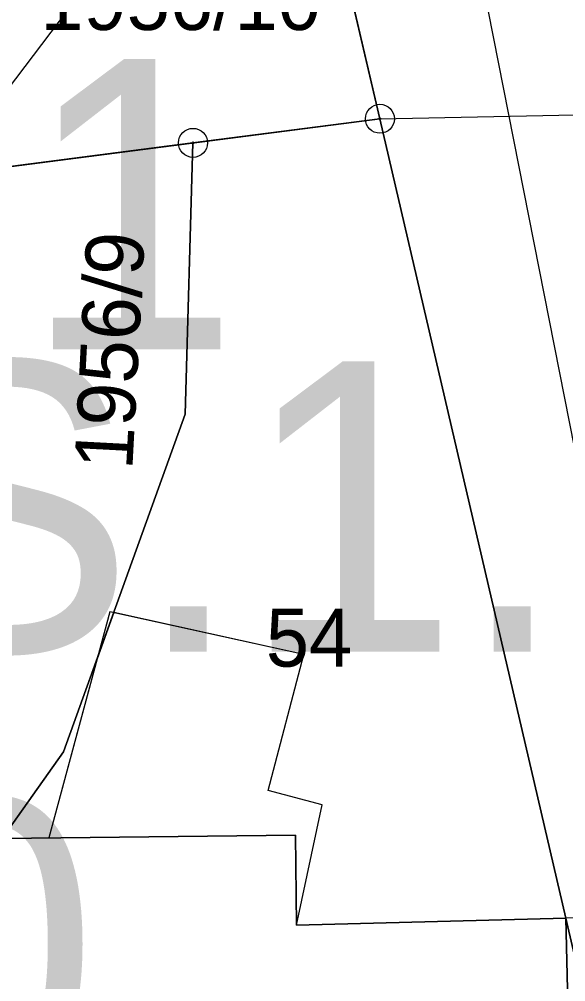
# Model space of a CAD drawing. Extents: x -706130 to -698555, y -971544 to -967260.
# Drawn here: x -704380.64 to -704361.82, y -969430.44 to -969397.27 of the extents above; entities that cross this region are included whole.
import ezdxf

# ---------------------------------------------------------------- set-up
doc = ezdxf.new("R2010")
doc.units = 0
for name, color, linetype in [('_Doplněk budov pro zastavěnost', 7, 'Continuous'), ('BPEJ I-II trida ochrany S', 7, 'Continuous'), ('Docházková izochrona - BUS S', 7, 'Continuous'), ('Docházková izochrona - VLAK N', 7, 'Continuous'), ('Kanalizace_stoka bez rozlišení N', 7, 'Continuous'), ('KN_Hranice_parcel', 7, 'Continuous'), ('KN_Hranice_parcel_vnitrni_kresba', 7, 'Continuous'), ('KN_Parcelni cisla', 7, 'Continuous'), ('KN_Polygon parcely', 7, 'Continuous'), ('KN_POZEMKY_13_ZASTAVENA PLOCHA', 7, 'Continuous'), ('KN_POZEMKY_14_OSTATNI PLOCHA', 7, 'Continuous'), ('KN_POZEMKY_5_ZAHRADA', 7, 'Continuous'), ('KN_VYUZITI_17_ostatni plocha_ostatni komunikace', 7, 'Continuous'), ('KN_Značky bodu BP', 7, 'Continuous'), ('Plochy N_P ŠRAFY', 7, 'Continuous'), ('Plochy občanské vybavení veřejné S', 7, 'Continuous'), ('Plochy smíšené obytné venkovské N', 7, 'Continuous'), ('Plochy smíšené obytné venkovské S', 7, 'Continuous'), ('Plochy zmen_plochy prestavby', 7, 'Continuous'), ('Plochy zmen_plochy prestavby_ZAKL', 7, 'Continuous'), ('Regulační bloky přestavbové N', 7, 'Continuous'), ('Regulační bloky zastavěné S', 7, 'Continuous'), ('Regulační bloky_číslo S NEZAPINAT', 7, 'Continuous'), ('Regulační kódy zastavěné S', 7, 'Continuous'), ('Vodovodní řady - rozváděcí S', 7, 'Continuous'), ('VÝŠKOPIS_vrstevnice hlavní', 7, 'Continuous'), ('Zábory hodnocené - plochy', 7, 'Continuous'), ('Zábory hodnocené - prevzate z UPO I a II tridy ochrany ZPF', 7, 'Continuous')]:
    doc.layers.add(name, color=color, linetype=linetype)

msp = doc.modelspace()

# ---------------------------------------------------------------- linework, layer by layer
at = {"layer": '_Doplněk budov pro zastavěnost'}
for p, q in [((-704377.526, -969417.687), (-704379.631, -969425.483)), ((-704377.391, -969417.717), (-704377.964, -969419.31)), ((-704370.845, -969419.165), (-704377.391, -969417.717)), ((-704377.964, -969419.31), (-704379.631, -969425.483)), ((-704356.852, -969428.169), (-704361.82, -969428.25)), ((-704361.42, -969443.67), (-704361.82, -969428.25)), ((-704361.35, -969430.28), (-704361.82, -969428.25)), ((-704361.82, -969428.25), (-704361.42, -969443.67)), ((-704361.82, -969428.25), (-704361.35, -969430.28))]:
    msp.add_line(p, q, dxfattribs=at)
for points in [[(-704371.1, -969428.49), (-704370.205, -969424.339), (-704372.076, -969423.846), (-704370.845, -969419.165), (-704377.526, -969417.687)], [(-704371.1, -969428.49), (-704370.205, -969424.339), (-704372.076, -969423.846), (-704370.845, -969419.165)], [(-704361.82, -969428.25), (-704371.1, -969428.49), (-704371.13, -969425.39), (-704381.23, -969425.5)], [(-704379.631, -969425.483), (-704371.13, -969425.39), (-704371.1, -969428.49)]]:
    msp.add_lwpolyline(points, dxfattribs=at)
at = {"layer": 'BPEJ I-II trida ochrany S'}
for p, q in [((-704369.51, -969395.2), (-704368.22, -969400.7)), ((-704368.22, -969400.7), (-704361.82, -969428.25)), ((-704361.82, -969428.25), (-704361.35, -969430.28))]:
    msp.add_line(p, q, dxfattribs=at)
at = {"layer": 'Docházková izochrona - BUS S'}
msp.add_arc((-704475.99, -969462.395), 400, 57.53029, 230.24409, dxfattribs=at)
at = {"layer": 'Docházková izochrona - VLAK N'}
msp.add_circle((-704165.451, -969778.767), 800, dxfattribs=at)
at = {"layer": 'Kanalizace_stoka bez rozlišení N'}
msp.add_lwpolyline([(-704402.774, -969407.197), (-704394.94, -969404.16), (-704368.22, -969400.7), (-704291.941, -969399.142), (-704249.979, -969387.914)], dxfattribs=at)
at = {"layer": 'KN_Hranice_parcel'}
for p, q in [((-704368.22, -969400.7), (-704374.66, -969401.53)), ((-704361.82, -969428.25), (-704368.22, -969400.7))]:
    msp.add_line(p, q, dxfattribs=at)
for points in [[(-704370.07, -969386.56), (-704369.51, -969395.2), (-704368.22, -969400.7)], [(-704374.66, -969401.53), (-704375.21, -969401.6), (-704394.94, -969404.16)], [(-704374.66, -969401.53), (-704374.93, -969410.88), (-704379.12, -969422.52), (-704381.23, -969425.5)], [(-704361.82, -969428.25), (-704371.1, -969428.49), (-704371.13, -969425.39), (-704381.23, -969425.5)], [(-704352.02, -969425.9), (-704361.35, -969430.28), (-704361.82, -969428.25)]]:
    msp.add_lwpolyline(points, dxfattribs=at)
at = {"layer": 'KN_Hranice_parcel_vnitrni_kresba'}
msp.add_line((-704361.42, -969443.67), (-704361.82, -969428.25), dxfattribs=at)
at = {"layer": 'KN_Polygon parcely'}
for points in [[(-704371.23, -969374.06), (-704372.3, -969378.9), (-704375.07, -969385.48), (-704383.61, -969391.36), (-704386.91, -969389.79), (-704384.1, -969399.38), (-704396.64, -969401.86), (-704399.45, -969397.28), (-704398.51, -969404.62), (-704394.94, -969404.16), (-704375.21, -969401.6), (-704374.66, -969401.53), (-704368.22, -969400.7), (-704369.51, -969395.2), (-704370.07, -969386.56)], [(-704374.66, -969401.53), (-704374.93, -969410.88), (-704379.12, -969422.52), (-704381.23, -969425.5), (-704371.13, -969425.39), (-704371.1, -969428.49), (-704361.82, -969428.25), (-704368.22, -969400.7)], [(-704375.21, -969401.6), (-704394.94, -969404.16), (-704381.04, -969404.61), (-704382.15, -969420.39), (-704385.75, -969426.37), (-704382.58, -969427.41), (-704381.23, -969425.5), (-704379.12, -969422.52), (-704374.93, -969410.88), (-704374.66, -969401.53)], [(-704354.05, -969458.17), (-704350.55, -969458.2), (-704352.98, -969441.17), (-704352.98, -969434.07), (-704352.02, -969434.07), (-704352.02, -969425.9), (-704361.35, -969430.28), (-704361.82, -969428.25), (-704371.1, -969428.49), (-704371.13, -969425.39), (-704381.23, -969425.5), (-704382.58, -969427.41), (-704385.75, -969426.37), (-704400.53, -969421.49), (-704407.16, -969455.38), (-704403.62, -969454.37), (-704393.32, -969454.88), (-704373.71, -969458.41), (-704369.42, -969458.69), (-704369.25, -969456.59), (-704360.32, -969457.47)]]:
    msp.add_lwpolyline(points, close=True, dxfattribs=at)
msp.add_lwpolyline([(-704361.71, -969374.3), (-704365.56, -969378.54), (-704370.07, -969386.56), (-704369.51, -969395.2), (-704368.22, -969400.7), (-704361.82, -969428.25), (-704361.35, -969430.28)], dxfattribs=at)
at = {"layer": 'KN_POZEMKY_13_ZASTAVENA PLOCHA'}
for p, q in [((-704381.23, -969425.5), (-704371.13, -969425.39)), ((-704371.13, -969425.39), (-704371.1, -969428.49)), ((-704371.1, -969428.49), (-704361.82, -969428.25)), ((-704361.82, -969428.25), (-704361.35, -969430.28))]:
    msp.add_line(p, q, dxfattribs=at)
at = {"layer": 'KN_POZEMKY_14_OSTATNI PLOCHA'}
for p, q in [((-704369.51, -969395.2), (-704368.22, -969400.7)), ((-704374.66, -969401.53), (-704368.22, -969400.7)), ((-704368.22, -969400.7), (-704374.66, -969401.53)), ((-704368.22, -969400.7), (-704361.82, -969428.25)), ((-704374.66, -969401.53), (-704375.21, -969401.6)), ((-704375.21, -969401.6), (-704374.66, -969401.53)), ((-704374.93, -969410.88), (-704374.66, -969401.53)), ((-704374.66, -969401.53), (-704374.93, -969410.88)), ((-704375.21, -969401.6), (-704394.94, -969404.16)), ((-704394.94, -969404.16), (-704375.21, -969401.6)), ((-704379.12, -969422.52), (-704374.93, -969410.88)), ((-704374.93, -969410.88), (-704379.12, -969422.52)), ((-704381.23, -969425.5), (-704379.12, -969422.52)), ((-704379.12, -969422.52), (-704381.23, -969425.5)), ((-704371.13, -969425.39), (-704381.23, -969425.5)), ((-704371.1, -969428.49), (-704371.13, -969425.39)), ((-704361.82, -969428.25), (-704371.1, -969428.49))]:
    msp.add_line(p, q, dxfattribs=at)
at = {"layer": 'KN_POZEMKY_5_ZAHRADA'}
for p, q in [((-704368.22, -969400.7), (-704369.51, -969395.2)), ((-704361.82, -969428.25), (-704368.22, -969400.7)), ((-704361.35, -969430.28), (-704361.82, -969428.25))]:
    msp.add_line(p, q, dxfattribs=at)
at = {"layer": 'KN_VYUZITI_17_ostatni plocha_ostatni komunikace'}
for p, q in [((-704369.51, -969395.2), (-704368.22, -969400.7)), ((-704374.66, -969401.53), (-704368.22, -969400.7)), ((-704368.22, -969400.7), (-704374.66, -969401.53)), ((-704368.22, -969400.7), (-704361.82, -969428.25)), ((-704374.66, -969401.53), (-704375.21, -969401.6)), ((-704375.21, -969401.6), (-704374.66, -969401.53)), ((-704374.93, -969410.88), (-704374.66, -969401.53)), ((-704374.66, -969401.53), (-704374.93, -969410.88)), ((-704375.21, -969401.6), (-704394.94, -969404.16)), ((-704394.94, -969404.16), (-704375.21, -969401.6)), ((-704379.12, -969422.52), (-704374.93, -969410.88)), ((-704374.93, -969410.88), (-704379.12, -969422.52)), ((-704381.23, -969425.5), (-704379.12, -969422.52)), ((-704379.12, -969422.52), (-704381.23, -969425.5)), ((-704371.13, -969425.39), (-704381.23, -969425.5)), ((-704371.1, -969428.49), (-704371.13, -969425.39)), ((-704361.82, -969428.25), (-704371.1, -969428.49))]:
    msp.add_line(p, q, dxfattribs=at)
at = {"layer": 'KN_Značky bodu BP'}
for centre, radius in [((-704368.22, -969400.7), 0.5), ((-704368.22, -969400.7), 0.0303), ((-704374.66, -969401.53), 0.5), ((-704374.66, -969401.53), 0.0303)]:
    msp.add_circle(centre, radius, dxfattribs=at)
at = {"layer": 'Plochy N_P ŠRAFY'}
for p, q in [((-704368.22, -969400.7), (-704361.82, -969428.25)), ((-704361.82, -969428.25), (-704361.35, -969430.28))]:
    msp.add_line(p, q, dxfattribs=at)
msp.add_lwpolyline([(-704370.07, -969386.56), (-704369.51, -969395.2), (-704368.22, -969400.7)], dxfattribs=at)
at = {"layer": 'Plochy občanské vybavení veřejné S'}
for p, q in [((-704374.66, -969401.53), (-704375.21, -969401.6)), ((-704375.21, -969401.6), (-704394.94, -969404.16)), ((-704361.35, -969430.28), (-704361.82, -969428.25))]:
    msp.add_line(p, q, dxfattribs=at)
msp.add_lwpolyline([(-704361.82, -969428.25), (-704368.22, -969400.7), (-704374.66, -969401.53)], dxfattribs=at)
at = {"layer": 'Plochy smíšené obytné venkovské N'}
for p, q in [((-704368.22, -969400.7), (-704361.82, -969428.25)), ((-704361.82, -969428.25), (-704361.35, -969430.28))]:
    msp.add_line(p, q, dxfattribs=at)
msp.add_lwpolyline([(-704370.07, -969386.56), (-704369.51, -969395.2), (-704368.22, -969400.7)], dxfattribs=at)
at = {"layer": 'Plochy smíšené obytné venkovské S'}
for p, q in [((-704368.22, -969400.7), (-704369.51, -969395.2)), ((-704374.66, -969401.53), (-704368.22, -969400.7)), ((-704375.21, -969401.6), (-704374.66, -969401.53)), ((-704394.94, -969404.16), (-704375.21, -969401.6))]:
    msp.add_line(p, q, dxfattribs=at)
at = {"layer": 'Plochy zmen_plochy prestavby'}
msp.add_lwpolyline([(-704358.8, -969423.7), (-704355.68, -969412.04), (-704333.99, -969408.55), (-704332.76, -969414.31), (-704321.35, -969407.61), (-704294.03, -969400.94), (-704297.74, -969396.87), (-704301.64, -969392.59), (-704304.03, -969363.7), (-704308.41, -969329.96), (-704348.47, -969341.8), (-704347.38, -969345.09), (-704354.66, -969347.51), (-704372.13, -969352.82), (-704373.18, -969349.11), (-704373.86, -969349.31), (-704371.23, -969374.06), (-704370.07, -969386.56), (-704369.51, -969395.2), (-704368.22, -969400.7), (-704361.82, -969428.25), (-704361.35, -969430.28), (-704352.02, -969425.9)], close=True, dxfattribs=at)
at = {"layer": 'Plochy zmen_plochy prestavby_ZAKL'}
msp.add_lwpolyline([(-704358.8, -969423.7), (-704355.68, -969412.04), (-704333.99, -969408.55), (-704332.76, -969414.31), (-704321.35, -969407.61), (-704294.03, -969400.94), (-704297.74, -969396.87), (-704301.64, -969392.59), (-704304.03, -969363.7), (-704308.41, -969329.96), (-704348.47, -969341.8), (-704347.38, -969345.09), (-704354.66, -969347.51), (-704372.13, -969352.82), (-704373.18, -969349.11), (-704373.86, -969349.31), (-704371.23, -969374.06), (-704370.07, -969386.56), (-704369.51, -969395.2), (-704368.22, -969400.7), (-704361.82, -969428.25), (-704361.35, -969430.28), (-704352.02, -969425.9)], close=True, dxfattribs=at)
at = {"layer": 'Regulační bloky přestavbové N'}
for p, q in [((-704369.51, -969395.2), (-704368.22, -969400.7)), ((-704368.22, -969400.7), (-704361.82, -969428.25)), ((-704361.82, -969428.25), (-704361.35, -969430.28))]:
    msp.add_line(p, q, dxfattribs=at)
msp.add_lwpolyline([(-704358.8, -969423.7), (-704355.68, -969412.04), (-704333.99, -969408.55), (-704332.76, -969414.31), (-704321.35, -969407.61), (-704294.03, -969400.94), (-704297.74, -969396.87), (-704301.64, -969392.59), (-704304.03, -969363.7), (-704308.41, -969329.96), (-704348.47, -969341.8), (-704347.38, -969345.09), (-704354.66, -969347.51), (-704372.13, -969352.82), (-704373.18, -969349.11), (-704373.86, -969349.31), (-704371.23, -969374.06), (-704370.07, -969386.56), (-704369.51, -969395.2), (-704368.22, -969400.7), (-704361.82, -969428.25), (-704361.35, -969430.28), (-704352.02, -969425.9)], close=True, dxfattribs=at)
at = {"layer": 'Regulační bloky zastavěné S'}
for p, q in [((-704368.22, -969400.7), (-704369.51, -969395.2)), ((-704374.66, -969401.53), (-704368.22, -969400.7)), ((-704375.21, -969401.6), (-704374.66, -969401.53)), ((-704374.66, -969401.53), (-704375.21, -969401.6)), ((-704394.94, -969404.16), (-704375.21, -969401.6)), ((-704375.21, -969401.6), (-704394.94, -969404.16)), ((-704361.35, -969430.28), (-704361.82, -969428.25))]:
    msp.add_line(p, q, dxfattribs=at)
msp.add_lwpolyline([(-704361.82, -969428.25), (-704368.22, -969400.7), (-704374.66, -969401.53)], dxfattribs=at)
at = {"layer": 'Vodovodní řady - rozváděcí S'}
msp.add_lwpolyline([(-704286.402, -969396.603), (-704286.977, -969396.617), (-704295.729, -969396.823), (-704326.528, -969390.979), (-704350.776, -969370.237), (-704358.912, -969370.907), (-704365.64, -969373.731), (-704371.813, -969387.482), (-704381.057, -969399.697), (-704391.275, -969402.645), (-704399.204, -969404.932)], dxfattribs=at)
at = {"layer": 'VÝŠKOPIS_vrstevnice hlavní'}
msp.add_lwpolyline([(-704377.128, -969227.207), (-704386.222, -969240.563), (-704392.208, -969251.079), (-704398.333, -969266.18), (-704401.097, -969277.202), (-704401.378, -969286.994), (-704397.936, -969295.186), (-704393.261, -969305.614), (-704388.946, -969312.57), (-704381.06, -969326.356), (-704375.411, -969341.869), (-704374.579, -969352.284), (-704372.653, -969369.148), (-704367.125, -969383.67), (-704361.519, -969412.074), (-704356.475, -969423.123), (-704354.135, -969427.717), (-704353.179, -969438.008), (-704354.934, -969443.704), (-704363.123, -969446.155), (-704370.939, -969448.36), (-704370.471, -969456.542), (-704377.783, -969469.925)], dxfattribs=at)
at = {"layer": 'Zábory hodnocené - plochy'}
msp.add_lwpolyline([(-704358.8, -969423.7), (-704355.68, -969412.04), (-704333.99, -969408.55), (-704332.76, -969414.31), (-704321.35, -969407.61), (-704294.03, -969400.94), (-704297.74, -969396.87), (-704301.64, -969392.59), (-704304.03, -969363.7), (-704308.41, -969329.96), (-704348.47, -969341.8), (-704347.38, -969345.09), (-704354.66, -969347.51), (-704372.13, -969352.82), (-704373.18, -969349.11), (-704373.86, -969349.31), (-704371.23, -969374.06), (-704370.07, -969386.56), (-704369.51, -969395.2), (-704368.22, -969400.7), (-704361.82, -969428.25), (-704361.35, -969430.28), (-704352.02, -969425.9)], close=True, dxfattribs=at)
at = {"layer": 'Zábory hodnocené - prevzate z UPO I a II tridy ochrany ZPF'}
msp.add_lwpolyline([(-704358.8, -969423.7), (-704355.68, -969412.04), (-704333.99, -969408.55), (-704332.76, -969414.31), (-704321.35, -969407.61), (-704294.03, -969400.94), (-704297.74, -969396.87), (-704301.64, -969392.59), (-704304.03, -969363.7), (-704308.41, -969329.96), (-704348.47, -969341.8), (-704347.38, -969345.09), (-704354.66, -969347.51), (-704372.13, -969352.82), (-704373.18, -969349.11), (-704373.86, -969349.31), (-704371.23, -969374.06), (-704370.07, -969386.56), (-704369.51, -969395.2), (-704368.22, -969400.7), (-704361.82, -969428.25), (-704361.35, -969430.28), (-704352.02, -969425.9), (-704358.8, -969423.7)], dxfattribs=at)

# ---------------------------------------------------------------- texts
at = {"layer": 'KN_Parcelni cisla'}
for s, p in [('1956/10', (-704379.92, -969397.64)), ('54', (-704372.15, -969419.58))]:
    msp.add_text(s, height=2, dxfattribs=at).set_placement(p)
msp.add_text('1956/9', height=2, rotation=87, dxfattribs=at).set_placement((-704376.751, -969412.824))
at = {"layer": 'Regulační bloky_číslo S NEZAPINAT'}
for s, p in [('061', (-704395.374, -969408.645)), ('060', (-704400.254, -969434.147))]:
    msp.add_text(s, height=10, dxfattribs=at).set_placement(p)
at = {"layer": 'Regulační kódy zastavěné S'}
msp.add_text('OS.1.10.10', height=10, dxfattribs=at).set_placement((-704395.999, -969419.059))

doc.saveas('drawing.dxf')
